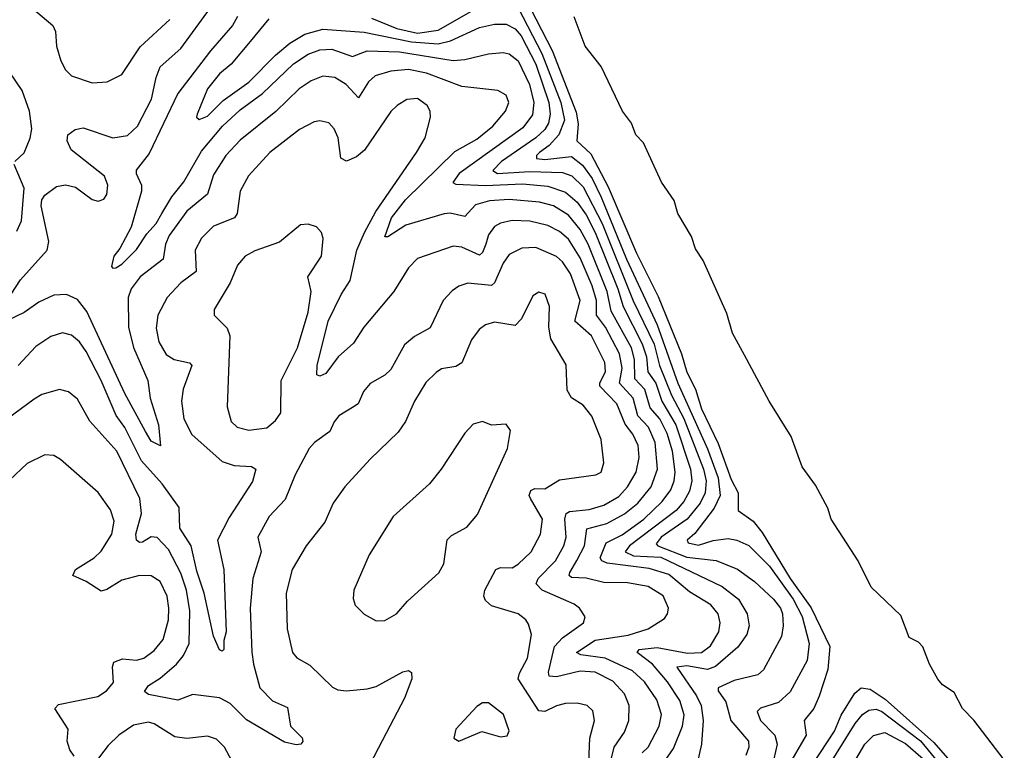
# Model space of a CAD drawing. Extents: x 1603745 to 1745082, y 385868 to 533966.
# Tile 568 of 646: x 1625090 to 1628419, y 527154 to 529625. Entities that reach past the tile are written whole.
import ezdxf

# ---------------------------------------------------------------- set-up
doc = ezdxf.new("R2010")
doc.units = 0

msp = doc.modelspace()

# ---------------------------------------------------------------- linework, layer by layer
at = {"layer": '0CON20XD'}
for points in [[(1625115, 529678.6), (1625202.2, 529605), (1625210.9, 529585), (1625214.7, 529534.7), (1625228.9, 529485), (1625245.4, 529455), (1625264.6, 529435), (1625335, 529411.6), (1625385.9, 529414.1), (1625435, 529438.9), (1625497.5, 529532.5), (1625597.2, 529625)], [(1626798.4, 529698.4), (1626890.1, 529520.1), (1626971.5, 529311.5), (1626977.6, 529272.4), (1626973, 529215), (1627020.5, 529170.5), (1627079.8, 529059.8), (1627175.1, 528835), (1627248.8, 528688.8), (1627327.3, 528495), (1627345, 528432.3), (1627374.9, 528374.9), (1627395, 528309.1), (1627451.8, 528191.8), (1627495, 528069.4), (1627518.6, 528025), (1627519.5, 527965), (1627569.2, 527929.2), (1627600, 527890), (1627695, 527734.8), (1627765.3, 527635.3), (1627828.5, 527505), (1627822.6, 527427.4), (1627793.2, 527336.8), (1627775.2, 527294.8), (1627742.5, 527255), (1627748.4, 527205), (1627684.9, 527095.1)], [(1625046.6, 528673.4), (1625092.3, 528745), (1625183.3, 528845), (1625188.4, 528875), (1625162.8, 528995), (1625164.5, 529015), (1625175, 529031.2), (1625215, 529060.5), (1625245, 529066.7), (1625278.3, 529058.3), (1625335, 529016.9), (1625355, 529010.6), (1625375, 529018), (1625385, 529033.3), (1625388.5, 529065), (1625376.8, 529095), (1625264.3, 529184.2), (1625250, 529215), (1625253.1, 529235), (1625277.1, 529252.9), (1625305, 529258.9), (1625405, 529225.3), (1625455, 529232.7), (1625488.4, 529265), (1625535.9, 529355.9), (1625550.9, 529429.1), (1625565.3, 529464.7), (1625635, 529527.7), (1625735.5, 529664.5)], [(1626279.4, 529629.4), (1626364.8, 529594.8), (1626435, 529579.3), (1626505, 529589.6), (1626625, 529657.4)], [(1626775, 529664.8), (1626855, 529510.2), (1626920, 529345), (1626931.9, 529285), (1626913.1, 529235), (1626880.3, 529199.7), (1626846.8, 529175), (1626837.5, 529165), (1626837.5, 529155), (1626865, 529151.5), (1626955, 529161.5), (1626993, 529133), (1627025, 529087.7), (1627056.3, 529025), (1627141.8, 528815), (1627245, 528593), (1627315, 528395.7), (1627415, 528173.3), (1627451.4, 528075), (1627458.1, 528015), (1627437.3, 527972.7), (1627373, 527887), (1627347.1, 527865), (1627350.4, 527855), (1627385, 527847.4), (1627435, 527863.3), (1627485, 527870.2), (1627515, 527864.7), (1627555, 527846.5), (1627625, 527776.5), (1627705, 527664.5), (1627735, 527606.8), (1627759.2, 527515), (1627752.2, 527457.8), (1627695, 527351.8), (1627655.5, 527315), (1627594, 527296), (1627582.9, 527285), (1627594.8, 527255), (1627643.1, 527205), (1627650.9, 527175), (1627639.1, 527125)], [(1625826.2, 529635), (1625809.5, 529605), (1625735, 529519.2), (1625624.6, 529375.4), (1625528.1, 529171.9), (1625483.8, 529116.2), (1625483.4, 529105), (1625502, 529065), (1625502.3, 529045), (1625466.5, 528923.5), (1625428.9, 528851.1), (1625407.8, 528825), (1625400.3, 528790.3), (1625405, 528784.4), (1625415, 528785.6), (1625435, 528798.4), (1625485, 528847.5), (1625519.5, 528900.5), (1625551.7, 528935), (1625570.6, 528969.4), (1625604, 529026), (1625645, 529076.8), (1625705, 529180.5), (1625775.2, 529265), (1625835, 529320.2), (1625911.4, 529375), (1626015.3, 529475), (1626065, 529507.6), (1626105, 529523.2), (1626145, 529525.2), (1626215, 529499.7), (1626265, 529518.9), (1626373.6, 529516.4), (1626555, 529486.9), (1626595, 529489.8), (1626675, 529509.2), (1626725, 529513.7), (1626745, 529509.7), (1626775.6, 529485), (1626813.9, 529405), (1626827.9, 529345), (1626823.4, 529303.4), (1626790.7, 529259.3), (1626575.3, 529105), (1626554, 529074), (1626565, 529068.5), (1626664.3, 529064.3), (1626789.5, 529069.5), (1626875, 529061.8), (1626935, 529041.8), (1626975, 529007.4), (1627005, 528965.2), (1627035, 528905.2), (1627112.4, 528715), (1627130.2, 528655), (1627195, 528528.3), (1627209.6, 528485), (1627214, 528434), (1627240.9, 528395), (1627261.2, 528335), (1627308.5, 528255), (1627358.4, 528105), (1627362.4, 528065), (1627355, 528030.4), (1627335.5, 527995), (1627309.8, 527965), (1627152.1, 527845), (1627137.3, 527825), (1627165, 527811.9), (1627257.1, 527807.1), (1627465, 527707.7), (1627520, 527665), (1627548.9, 527615), (1627555.8, 527575), (1627548.7, 527545), (1627517.4, 527502.6), (1627442.5, 527437.5), (1627415, 527427.6), (1627345, 527439.5), (1627311.1, 527435), (1627377.9, 527337.9), (1627393.8, 527305), (1627401.2, 527255), (1627394.8, 527175), (1627381.1, 527115)], [(1625932.6, 529627.4), (1625869, 529551), (1625805, 529473.7), (1625765, 529441.6), (1625725, 529391.1), (1625690, 529305), (1625687.5, 529295), (1625697.3, 529287.3), (1625725, 529298.4), (1625778.2, 529351.8), (1625865, 529413.2), (1625955, 529505.2), (1626003.4, 529545), (1626054.5, 529575.5), (1626115, 529592.4), (1626255, 529582.2), (1626415, 529550.2), (1626505, 529543.4), (1626546.8, 529553.2), (1626645, 529598.3), (1626695, 529609.6), (1626735, 529609.3), (1626765, 529593.4), (1626785, 529570.4), (1626835, 529474.7), (1626879.2, 529345), (1626883.6, 529305), (1626877.3, 529275), (1626865, 529253.6), (1626834.8, 529225), (1626718.5, 529145), (1626689.5, 529115), (1626705, 529104.4), (1626815, 529111), (1626925, 529108), (1626956.4, 529096.4), (1626995, 529058.9), (1627059.7, 528935), (1627163.9, 528673.9), (1627235, 528527.6), (1627252.6, 528455), (1627294, 528355), (1627335.4, 528275.4), (1627402.3, 528105), (1627410.7, 528065), (1627407.6, 528025), (1627390.2, 527989.8), (1627346.8, 527935), (1627258.6, 527875), (1627242, 527852), (1627247.2, 527845), (1627345, 527807.4), (1627445, 527795.2), (1627516.8, 527766.8), (1627574.7, 527725), (1627638.4, 527665), (1627662.1, 527635), (1627669.4, 527615), (1627671.2, 527575), (1627665, 527539.2), (1627605, 527425.5), (1627585, 527409.2), (1627505, 527390.2), (1627451.8, 527365), (1627451.5, 527355), (1627477.3, 527317.3), (1627494.4, 527254.4), (1627553.8, 527185), (1627554.7, 527165), (1627545, 527135.7)], [(1628418.8, 527121.2), (1628315.2, 527255.2), (1628277.6, 527295), (1628249.2, 527349.2), (1628210, 527375), (1628194.4, 527394.4), (1628166.2, 527445), (1628143.6, 527503.6), (1628129, 527519), (1628097.5, 527535), (1628069.2, 527609.2), (1627968.6, 527705), (1627924.5, 527795), (1627833, 527935), (1627822.6, 527972.6), (1627780.8, 528050.8), (1627735, 528112.1), (1627698.2, 528215), (1627624.3, 528335), (1627540.5, 528490.5), (1627500.3, 528565), (1627480.7, 528630.7), (1627400.8, 528810.8), (1627375, 528849.3), (1627361.3, 528891.3), (1627315, 528969.6), (1627302.8, 529012.8), (1627260.2, 529075), (1627198.7, 529208.7), (1627172.6, 529235), (1627158.1, 529275), (1627128.3, 529315), (1627056.3, 529466.3), (1627001.4, 529535), (1626964.6, 529634.6)], [(1627261.6, 527105), (1627300.3, 527159.7), (1627331.2, 527235), (1627336.5, 527273.5), (1627322.3, 527322.3), (1627280.2, 527385), (1627229.8, 527445), (1627177.3, 527485), (1627184.3, 527495), (1627245, 527502), (1627347.2, 527482.8), (1627395.4, 527484.6), (1627425, 527506.9), (1627453.5, 527555), (1627458.5, 527585), (1627451.9, 527615), (1627426.1, 527646.1), (1627355, 527689.6), (1627285, 527748.6), (1627218.1, 527768.1), (1627076.3, 527786.3), (1627057.8, 527795), (1627052.2, 527805), (1627072.4, 527855), (1627127.1, 527882.9), (1627200.2, 527935), (1627261.5, 527995), (1627291.6, 528035), (1627302.9, 528065), (1627305.7, 528095), (1627297.2, 528165), (1627278.5, 528225), (1627254.4, 528274.4), (1627221.9, 528311.9), (1627203.9, 528373.9), (1627169.9, 528409.9), (1627169, 528475), (1627158, 528515), (1627089.4, 528639.4), (1627076.1, 528705), (1627011.7, 528865), (1626984.9, 528914.9), (1626945, 528963.7), (1626895.1, 528995.1), (1626847.3, 529007.3), (1626745, 529016.6), (1626678, 529012), (1626631.5, 528998.5), (1626595, 528959.2), (1626545, 528970.8), (1626525, 528968.3), (1626395, 528929.2), (1626335, 528890), (1626325, 528890), (1626346.5, 528955), (1626394.5, 529015), (1626561, 529179), (1626635, 529220.8), (1626690, 529265), (1626732.7, 529315), (1626743.6, 529345), (1626735, 529369.2), (1626706.7, 529385), (1626585, 529399.2), (1626465, 529443.9), (1626405, 529455.8), (1626345, 529451), (1626291.5, 529435), (1626269.7, 529415), (1626235, 529360.6), (1626193.2, 529405), (1626155, 529429.5), (1626115, 529434.1), (1626075, 529418.1), (1626035, 529390.6), (1625955.4, 529314.6), (1625835, 529217.1), (1625786.9, 529165), (1625745, 529100), (1625725, 529034.5), (1625655, 528977.1), (1625594.8, 528895), (1625582.5, 528865), (1625575.2, 528814.8), (1625497.3, 528755), (1625466.6, 528715), (1625456.2, 528685), (1625457.8, 528585), (1625475, 528516.4), (1625522.7, 528405), (1625531, 528345), (1625559, 528255), (1625566.4, 528183.6), (1625535, 528199.6), (1625515, 528231.8), (1625445, 528360), (1625317.3, 528637.3), (1625285, 528678.1), (1625248, 528695), (1625205, 528692.9), (1625155, 528668.8), (1625105, 528634.5), (1625022.2, 528595)], [(1625073.8, 529145), (1625105, 529174.3), (1625125.8, 529224.2), (1625130.6, 529255), (1625123.5, 529315), (1625098.9, 529385), (1625057.5, 529445)], [(1627194.9, 527145.1), (1627215.1, 527164.9), (1627251.8, 527235), (1627260, 527275), (1627243.6, 527325), (1627202.4, 527385), (1627162.3, 527422.3), (1627069.6, 527465), (1626987, 527477), (1626972.9, 527485), (1627035, 527526), (1627147, 527543), (1627214.5, 527565), (1627270.1, 527599.9), (1627280.5, 527615), (1627283.1, 527635), (1627265, 527676), (1627215, 527708.1), (1627145, 527720), (1627065, 527721), (1627005, 527735.6), (1626955, 527738.4), (1626948, 527745), (1626949.6, 527755), (1626974.1, 527795.9), (1626999.3, 527845), (1627007.2, 527902.8), (1627075, 527921), (1627135, 527953.5), (1627180.2, 527989.8), (1627225.3, 528044.7), (1627246.1, 528105), (1627238.6, 528195), (1627216.4, 528246.4), (1627179.7, 528285), (1627163.6, 528345), (1627117.9, 528395), (1627126.7, 528446.7), (1627118.2, 528495), (1627071, 528585), (1627039.5, 528625), (1627039.6, 528675), (1627025.6, 528725), (1626985, 528819.5), (1626945, 528882.2), (1626915, 528908.8), (1626875, 528928.7), (1626815, 528942.8), (1626755, 528945.6), (1626715, 528936.7), (1626695, 528925.3), (1626675, 528896.5), (1626665.7, 528865.7), (1626655, 528837.1), (1626645, 528828.2), (1626585, 528855.8), (1626555, 528858.8), (1626435, 528816.5), (1626405, 528785.6), (1626354.7, 528705.3), (1626253.2, 528585), (1626219, 528531), (1626166.9, 528485), (1626125, 528428.6), (1626105, 528418.6), (1626095, 528423.8), (1626095.6, 528455.6), (1626133.1, 528605), (1626176.8, 528695), (1626207.8, 528742.2), (1626229.4, 528845), (1626255.2, 528905), (1626293.5, 528976.5), (1626432, 529175), (1626460.7, 529225), (1626479.2, 529295), (1626477.9, 529315), (1626467.8, 529335), (1626435, 529357.9), (1626398.8, 529355), (1626365.6, 529335), (1626345, 529314.4), (1626256.2, 529183.8), (1626228.7, 529161.3), (1626195, 529146.1), (1626176, 529156), (1626166.9, 529225), (1626153.5, 529255), (1626135.3, 529275.3), (1626105, 529282.5), (1626085, 529278.8), (1626036.2, 529253.8), (1625935.4, 529175), (1625863.9, 529096.1), (1625835.7, 529044.3), (1625825, 528968.8), (1625816.2, 528955), (1625745, 528926), (1625704.4, 528885.6), (1625683.5, 528845), (1625686.9, 528773.1), (1625634.6, 528735), (1625588.5, 528685), (1625557.3, 528625), (1625551.8, 528581.8), (1625560.9, 528535), (1625585, 528492.7), (1625612.5, 528475), (1625664.6, 528464.6), (1625671.5, 528455), (1625642.8, 528375), (1625636.5, 528335), (1625645.3, 528275), (1625672.2, 528222.2), (1625775, 528130.6), (1625815, 528116.5), (1625873.9, 528113.9), (1625888.6, 528105), (1625877.2, 528062.8), (1625798.4, 527941.6), (1625759.3, 527865), (1625779.7, 527765), (1625788.4, 527555), (1625780, 527525), (1625780, 527495), (1625775, 527488.8), (1625765, 527493.3), (1625745, 527540), (1625714.1, 527685), (1625689.1, 527759.1), (1625669.7, 527845), (1625631.1, 527905), (1625629.2, 527975), (1625571.8, 528055), (1625502.3, 528132.3), (1625445.4, 528245), (1625416.4, 528286.4), (1625365.2, 528405), (1625315, 528502.1), (1625292.1, 528535), (1625265, 528558.2), (1625235, 528566.2), (1625195, 528553.8), (1625145, 528519.2), (1625085, 528455.4)], [(1625080.4, 528909.6), (1625095.8, 528944.2), (1625104.8, 529055), (1625070.8, 529135)], [(1625865, 528236.7), (1625925, 528244.5), (1625955, 528269.4), (1625972.7, 528295), (1625974, 528405), (1626029.5, 528515), (1626064.7, 528635), (1626075.4, 528705), (1626064.4, 528755), (1626110, 528825), (1626116, 528885), (1626110, 528905), (1626093.6, 528923.6), (1626065, 528933.3), (1626039.3, 528930.7), (1625967.9, 528872.1), (1625885, 528843.3), (1625852.5, 528825), (1625826.9, 528795), (1625801.8, 528735), (1625747.5, 528645), (1625748, 528625), (1625791.1, 528581.1), (1625800.4, 528555), (1625791.2, 528315), (1625805.4, 528265.4), (1625825, 528246.7), (1625865, 528236.7)], [(1627084.8, 527105), (1627099.5, 527165), (1627134.8, 527215.2), (1627149.8, 527255), (1627150.4, 527305), (1627135.2, 527345), (1627095, 527387.1), (1627035, 527417.7), (1626985, 527421.2), (1626905, 527402.6), (1626880, 527405), (1626877.6, 527417.6), (1626897.8, 527505), (1626925, 527534.7), (1626995.6, 527585), (1627001.4, 527605), (1626982.2, 527635), (1626965, 527648.2), (1626856.2, 527695), (1626836.3, 527716.3), (1626842.5, 527735), (1626902, 527795), (1626929.4, 527845), (1626937.5, 527875), (1626933, 527935), (1626937.2, 527955), (1626948.3, 527961.7), (1627015, 527968.7), (1627065, 527982.8), (1627115, 528011.6), (1627145.2, 528045), (1627174, 528095), (1627183.9, 528143.9), (1627180.4, 528185), (1627163.1, 528223.1), (1627137.3, 528257.3), (1627108.9, 528325), (1627051.7, 528385), (1627050.9, 528395), (1627070.7, 528435), (1627068.4, 528465), (1627023.6, 528555), (1626966.6, 528605), (1626984.4, 528675), (1626952.2, 528765), (1626925, 528805.3), (1626905, 528823.6), (1626835, 528854.7), (1626787.7, 528852.2), (1626745, 528830.4), (1626725, 528801.5), (1626695.7, 528734.2), (1626685, 528726.2), (1626605, 528733.2), (1626575, 528723.9), (1626551.8, 528708.2), (1626521.2, 528675), (1626477.2, 528582.8), (1626425, 528552.9), (1626390.5, 528525), (1626345, 528441.1), (1626325, 528422.9), (1626275, 528394.4), (1626252.6, 528367.4), (1626234.6, 528325.4), (1626215, 528312.7), (1626169.4, 528285), (1626152.7, 528265), (1626138.3, 528231.7), (1626086.7, 528195), (1626069.1, 528175), (1626021.6, 528085), (1625987.7, 528002.2), (1625932.9, 527945), (1625894.6, 527875), (1625905.9, 527825), (1625878.6, 527735), (1625869.7, 527635), (1625874.3, 527485.7), (1625880.7, 527445), (1625901.8, 527365), (1625945, 527321.6), (1625995, 527298.1), (1626005.9, 527235.9), (1626045, 527195.8), (1626046.8, 527183.2), (1626040, 527175), (1626025, 527172.5), (1625985, 527181.5), (1625857.1, 527257.1), (1625801.9, 527311.9), (1625765, 527331.2), (1625675, 527342.2), (1625625, 527323.9), (1625525, 527342.7), (1625512.4, 527352.4), (1625525, 527373.3), (1625565, 527398.3), (1625620.2, 527445), (1625643.5, 527475), (1625662.4, 527515), (1625664.8, 527625.2), (1625653.8, 527695), (1625635, 527753.1), (1625592.8, 527832.8), (1625555, 527873), (1625535, 527875.8), (1625505, 527857.2), (1625495, 527856.2), (1625484.7, 527864.7), (1625482.7, 527885), (1625502, 527955), (1625496.2, 528005), (1625418.2, 528165), (1625327.3, 528267.3), (1625285, 528341.4), (1625255, 528365.6), (1625225, 528373.5), (1625165, 528356.9), (1625138.8, 528341.2), (1625048.5, 528275)], [(1627014, 527115), (1627017.2, 527195), (1627033.5, 527255), (1627027.5, 527287.5), (1627008, 527305), (1626975, 527312.7), (1626935, 527312.1), (1626905, 527304.6), (1626865, 527284.6), (1626845, 527287.7), (1626775.2, 527395), (1626779.3, 527415), (1626806.6, 527465), (1626820, 527545), (1626810.2, 527580.2), (1626801.4, 527595), (1626775, 527615.6), (1626685, 527642.5), (1626665, 527660.6), (1626659.1, 527675), (1626662.5, 527695), (1626699.4, 527765), (1626715, 527772.5), (1626755, 527771.2), (1626775, 527783.6), (1626818.9, 527825), (1626851.2, 527885), (1626857.6, 527935), (1626816.7, 528005), (1626812.9, 528015), (1626818.1, 528031.9), (1626831.2, 528038.8), (1626865, 528038.2), (1626915, 528068.5), (1627037.5, 528085), (1627055.4, 528094.6), (1627064.4, 528125.6), (1627056.2, 528205), (1627024.1, 528284.1), (1626995, 528320.9), (1626955, 528346.1), (1626941.3, 528371.3), (1626937.4, 528457.4), (1626885.2, 528545.2), (1626878.7, 528585), (1626880.8, 528655), (1626866.8, 528696.8), (1626845, 528702.9), (1626825, 528690.8), (1626786.6, 528613.4), (1626765, 528590.6), (1626695, 528601.5), (1626665, 528592.3), (1626642.9, 528577.1), (1626617.7, 528542.2), (1626585, 528464.6), (1626565, 528452.2), (1626515.9, 528444.1), (1626498, 528432), (1626462.8, 528397.2), (1626425.3, 528334.7), (1626394.1, 528265.9), (1626370, 528230), (1626275, 528138.9), (1626189.4, 528045), (1626150.2, 527989.8), (1626121.9, 527925), (1626058.6, 527845), (1626010.9, 527765), (1625991.1, 527685), (1625994.7, 527565), (1626012.2, 527485), (1626026.6, 527466.6), (1626071.3, 527441.3), (1626147.4, 527367.4), (1626165, 527358.1), (1626195, 527355.5), (1626265, 527361.5), (1626295, 527369.6), (1626385, 527418.9), (1626405, 527423.8), (1626415, 527416.7), (1626415.5, 527395), (1626390.4, 527329.6), (1626328.7, 527211.3), (1626260.5, 527079.5)], [(1626295, 527592), (1626325, 527592.9), (1626364, 527615), (1626401.5, 527658.5), (1626506.5, 527753.5), (1626523.9, 527785), (1626534.7, 527865.3), (1626549.8, 527880.2), (1626601.3, 527908.7), (1626638.2, 527951.8), (1626739.2, 528175), (1626748.8, 528235), (1626735, 528256.7), (1626685, 528253.3), (1626655, 528266), (1626623.2, 528256.8), (1626595, 528226.2), (1626515.4, 528104.6), (1626475.6, 528055), (1626352.5, 527945), (1626271.4, 527815), (1626219.2, 527695), (1626217.7, 527667.7), (1626224, 527645), (1626254.4, 527614.4), (1626295, 527592)], [(1625353.8, 527336.2), (1625383.6, 527355), (1625406.6, 527383.4), (1625403.8, 527436.2), (1625408.2, 527451.8), (1625437.1, 527462.9), (1625485, 527458.7), (1625510, 527465), (1625545, 527490.8), (1625575, 527528.1), (1625593.4, 527595), (1625593.7, 527635), (1625588.2, 527675), (1625565, 527724.5), (1625535, 527743.8), (1625495, 527744.6), (1625435, 527728.8), (1625385, 527697.3), (1625365, 527692), (1625314.5, 527725), (1625269.5, 527745), (1625278.2, 527765), (1625341.6, 527805), (1625365, 527827.2), (1625401.4, 527885), (1625409.1, 527929.1), (1625397.3, 527967.3), (1625355.3, 528025.3), (1625227.8, 528137.8), (1625205, 528150.6), (1625175, 528153.1), (1625115, 528124.3), (1625055, 528066.9)], [(1627745, 527067.6), (1627845, 527218.9), (1627867.1, 527272.9), (1627913, 527347), (1627935, 527365.2), (1627965, 527360.3), (1628016.3, 527326.3), (1628180.7, 527180.7), (1628250.5, 527100.5)], [(1625274, 527134), (1625259.1, 527155), (1625250.6, 527185), (1625253.9, 527225), (1625209.2, 527295), (1625221.5, 527308.5), (1625353.8, 527336.2)], [(1626575, 527184.2), (1626652.1, 527217.9), (1626715, 527199.4), (1626737.6, 527202.4), (1626745, 527220), (1626725.6, 527275), (1626675, 527314), (1626655, 527314), (1626635, 527302.5), (1626564, 527225), (1626557.5, 527195), (1626575, 527184.2)], [(1627788.3, 527041.7), (1627915, 527244.7), (1627938.8, 527275), (1627960.5, 527289.5), (1627985, 527293), (1628005, 527284.5), (1628135, 527185.5), (1628217.7, 527085)], [(1625831.8, 527071.7), (1625782.9, 527165), (1625755, 527191.5), (1625725, 527201.8), (1625655, 527193.3), (1625615, 527198.9), (1625545, 527243.8), (1625525, 527249.2), (1625475, 527238.7), (1625425, 527204.7), (1625389.4, 527170.6), (1625341.7, 527108.3)], [(1627848.3, 527005), (1627947.4, 527175), (1627976.1, 527203.9), (1628015, 527214.4), (1628085, 527177), (1628144.2, 527125)]]:
    msp.add_lwpolyline(points, dxfattribs=at)

doc.saveas('drawing.dxf')
